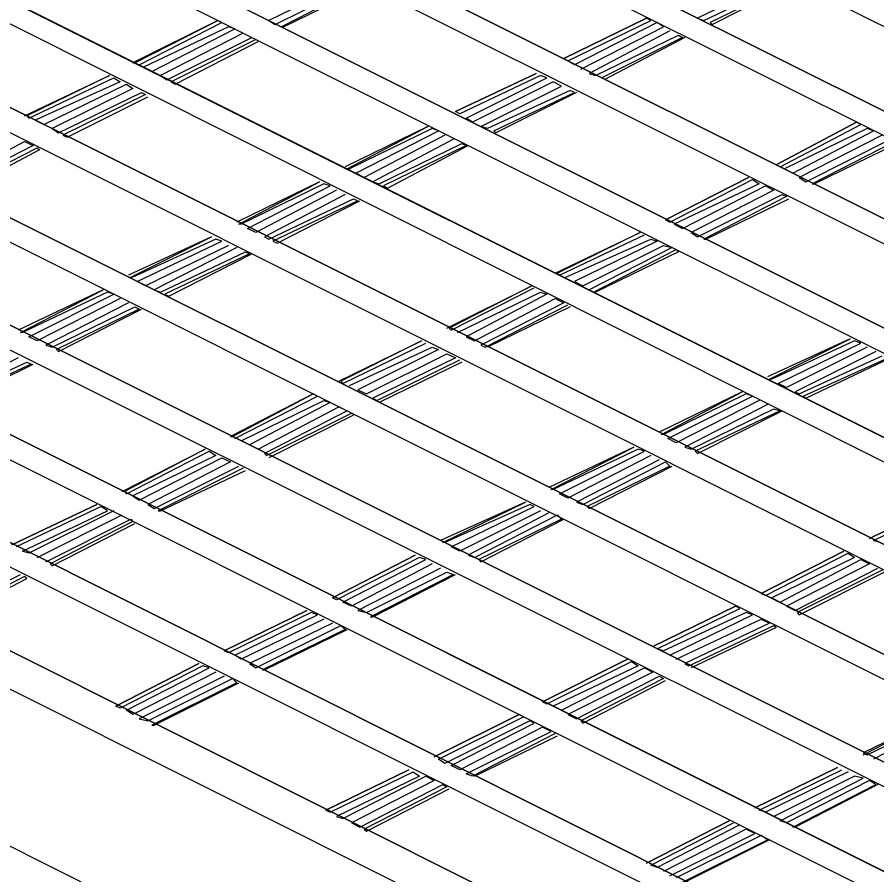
# Model space of a CAD drawing. Extents: x 636183 to 639890, y 299162 to 300538.
# Drawn here: x 636310.45 to 636324.62, y 299244.32 to 299258.45 of the extents above; entities that cross this region are included whole.
import ezdxf

# ---------------------------------------------------------------- set-up
doc = ezdxf.new("R2010")
doc.units = 0
doc.layers.add('Default', color=7, linetype='Continuous')

msp = doc.modelspace()

# ---------------------------------------------------------------- linework, layer by layer
at = {"layer": 'Default'}
for p, q in [((636311.869, 299264.728), (636350.833, 299245.245)), ((636349.469, 299244.546), (636310.47, 299264.028)), ((636310.47, 299264.028), (636349.469, 299244.546)), ((636349.049, 299244.336), (636310.085, 299263.818)), ((636308.686, 299263.154), (636347.65, 299243.671)), ((636347.65, 299243.671), (636308.686, 299263.154)), ((636308.266, 299262.944), (636347.266, 299243.462)), ((636345.867, 299242.762), (636306.902, 299262.244)), ((636306.902, 299262.244), (636345.867, 299242.762)), ((636345.447, 299242.552), (636306.482, 299262.034)), ((636305.118, 299261.335), (636344.083, 299241.853)), ((636344.083, 299241.853), (636305.118, 299261.335)), ((636304.698, 299261.16), (636343.663, 299241.643)), ((636342.299, 299240.978), (636303.334, 299260.46)), ((636303.334, 299260.46), (636342.299, 299240.978)), ((636341.879, 299240.768), (636302.915, 299260.251)), ((636301.515, 299259.551), (636340.515, 299240.069)), ((636340.515, 299240.069), (636301.515, 299259.551)), ((636301.131, 299259.341), (636340.095, 299239.859)), ((636315.961, 299259.061), (636314.597, 299258.397)), ((636323.026, 299259.096), (636321.662, 299258.432)), ((636321.767, 299258.397), (636323.166, 299259.061)), ((636314.702, 299258.327), (636316.101, 299259.026)), ((636316.171, 299258.991), (636314.807, 299258.292)), ((636314.842, 299258.292), (636316.206, 299258.956)), ((636323.236, 299259.026), (636321.872, 299258.362)), ((636321.907, 299258.327), (636323.271, 299259.026)), ((636338.696, 299239.194), (636299.732, 299258.677)), ((636299.732, 299258.677), (636338.696, 299239.194)), ((636338.311, 299238.984), (636299.312, 299258.467)), ((636313.757, 299258.397), (636312.358, 299257.697)), ((636312.393, 299257.697), (636313.757, 299258.397)), ((636312.463, 299257.662), (636313.827, 299258.362)), ((636313.827, 299258.362), (636313.757, 299258.397)), ((636314.597, 299258.397), (636314.702, 299258.327)), ((636319.459, 299257.767), (636320.823, 299258.432)), ((636320.823, 299258.432), (636319.459, 299257.767)), ((636319.529, 299257.732), (636320.893, 299258.397)), ((636320.998, 299258.362), (636319.634, 299257.662)), ((636320.893, 299258.397), (636320.823, 299258.432)), ((636321.103, 299258.292), (636320.998, 299258.362)), ((636321.662, 299258.432), (636321.767, 299258.397)), ((636321.872, 299258.362), (636321.907, 299258.327)), ((636313.932, 299258.292), (636312.533, 299257.627)), ((636312.673, 299257.557), (636314.037, 299258.257)), ((636314.037, 299258.257), (636313.932, 299258.292)), ((636314.807, 299258.292), (636314.842, 299258.292)), ((636319.739, 299257.592), (636321.103, 299258.292)), ((636321.208, 299258.222), (636319.879, 299257.522)), ((636314.177, 299258.187), (636312.813, 299257.487)), ((636312.918, 299257.417), (636314.317, 299258.117)), ((636314.387, 299258.082), (636312.988, 299257.382)), ((636314.317, 299258.117), (636314.387, 299258.082)), ((636319.983, 299257.487), (636321.348, 299258.152)), ((636321.418, 299258.117), (636320.088, 299257.452)), ((636321.452, 299258.117), (636320.123, 299257.417)), ((636321.348, 299258.152), (636321.418, 299258.117)), ((636313.058, 299257.347), (636314.422, 299258.047)), ((636297.948, 299257.767), (636336.912, 299238.285)), ((636336.912, 299238.285), (636297.948, 299257.767)), ((636312.358, 299257.697), (636312.393, 299257.697)), ((636312.533, 299257.627), (636312.463, 299257.662)), ((636319.634, 299257.662), (636319.529, 299257.732)), ((636297.528, 299257.557), (636336.493, 299238.075)), ((636319.004, 299257.522), (636317.675, 299256.893)), ((636317.675, 299256.893), (636319.004, 299257.522)), ((636319.879, 299257.522), (636319.983, 299257.487)), ((636310.575, 299256.823), (636311.974, 299257.487)), ((636311.974, 299257.487), (636310.61, 299256.823)), ((636310.645, 299256.788), (636312.044, 299257.452)), ((636312.149, 299257.382), (636310.75, 299256.753)), ((636312.044, 299257.452), (636312.149, 299257.382)), ((636312.813, 299257.487), (636312.918, 299257.417)), ((636312.988, 299257.382), (636313.058, 299257.347)), ((636319.074, 299257.487), (636317.745, 299256.858)), ((636317.85, 299256.788), (636319.179, 299257.452)), ((636319.284, 299257.382), (636317.955, 299256.718)), ((636319.179, 299257.452), (636319.074, 299257.487)), ((636319.424, 299257.313), (636319.284, 299257.382)), ((636310.889, 299256.683), (636312.253, 299257.347)), ((636312.358, 299257.277), (636311.029, 299256.613)), ((636311.134, 299256.543), (636312.498, 299257.208)), ((636312.253, 299257.347), (636312.358, 299257.277)), ((636312.498, 299257.208), (636312.568, 299257.173)), ((636318.095, 299256.648), (636319.424, 299257.313)), ((636319.564, 299257.243), (636318.2, 299256.613)), ((636318.305, 299256.578), (636319.634, 299257.208)), ((636319.669, 299257.208), (636318.339, 299256.543)), ((636319.634, 299257.208), (636319.564, 299257.243)), ((636312.568, 299257.173), (636311.204, 299256.508)), ((636311.274, 299256.473), (636312.603, 299257.138)), ((636335.129, 299237.376), (636296.164, 299256.893)), ((636296.164, 299256.893), (636335.129, 299237.376)), ((636310.61, 299256.823), (636310.645, 299256.788)), ((636317.745, 299256.858), (636317.675, 299256.893)), ((636317.955, 299256.718), (636317.85, 299256.788)), ((636334.709, 299237.201), (636295.744, 299256.683)), ((636310.75, 299256.753), (636310.889, 299256.683)), ((636317.22, 299256.648), (636315.856, 299255.983)), ((636315.891, 299255.948), (636317.22, 299256.648)), ((636318.2, 299256.613), (636318.095, 299256.648)), ((636322.957, 299256.018), (636324.286, 299256.718)), ((636324.286, 299256.718), (636322.957, 299256.018)), ((636323.026, 299255.983), (636324.356, 299256.683)), ((636324.356, 299256.683), (636324.286, 299256.718)), ((636311.029, 299256.613), (636311.134, 299256.543)), ((636311.204, 299256.508), (636311.274, 299256.473)), ((636317.29, 299256.613), (636315.926, 299255.948)), ((636316.031, 299255.878), (636317.395, 299256.578)), ((636317.5, 299256.508), (636316.171, 299255.808)), ((636317.395, 299256.578), (636317.29, 299256.613)), ((636318.339, 299256.543), (636318.305, 299256.578)), ((636324.461, 299256.613), (636323.096, 299255.948)), ((636323.236, 299255.878), (636324.565, 299256.578)), ((636324.705, 299256.508), (636323.341, 299255.808)), ((636324.565, 299256.578), (636324.461, 299256.613)), ((636309.245, 299255.704), (636310.575, 299256.403)), ((636310.575, 299256.403), (636310.714, 299256.333)), ((636317.64, 299256.438), (636316.311, 299255.739)), ((636316.416, 299255.704), (636317.78, 299256.368)), ((636317.78, 299256.368), (636317.85, 299256.333)), ((636323.446, 299255.739), (636324.845, 299256.438)), ((636324.915, 299256.403), (636323.551, 299255.704)), ((636323.586, 299255.704), (636324.95, 299256.368)), ((636310.714, 299256.333), (636309.35, 299255.634)), ((636309.42, 299255.599), (636310.784, 299256.298)), ((636310.819, 299256.263), (636309.49, 299255.564)), ((636310.784, 299256.298), (636310.819, 299256.263)), ((636317.85, 299256.333), (636316.486, 299255.669)), ((636316.556, 299255.634), (636317.885, 299256.333)), ((636294.38, 299255.983), (636333.345, 299236.501)), ((636333.345, 299236.501), (636294.38, 299255.983)), ((636315.926, 299255.948), (636315.891, 299255.948)), ((636323.096, 299255.948), (636323.026, 299255.983)), ((636316.171, 299255.808), (636316.031, 299255.878)), ((636322.502, 299255.808), (636321.138, 299255.109)), ((636321.138, 299255.109), (636322.502, 299255.808)), ((636323.341, 299255.808), (636323.446, 299255.739)), ((636293.751, 299255.669), (636332.715, 299236.186)), ((636315.436, 299255.739), (636314.072, 299255.074)), ((636314.107, 299255.039), (636315.436, 299255.739)), ((636315.506, 299255.704), (636314.142, 299255.039)), ((636314.247, 299254.969), (636315.611, 299255.669)), ((636315.611, 299255.669), (636315.506, 299255.704)), ((636316.311, 299255.739), (636316.416, 299255.704)), ((636316.486, 299255.669), (636316.556, 299255.634)), ((636321.208, 299255.074), (636322.572, 299255.774)), ((636322.677, 299255.704), (636321.278, 299255.039)), ((636321.418, 299254.969), (636322.782, 299255.669)), ((636322.572, 299255.774), (636322.677, 299255.704)), ((636322.782, 299255.669), (636322.922, 299255.599)), ((636323.551, 299255.704), (636323.586, 299255.704)), ((636315.716, 299255.599), (636314.387, 299254.899)), ((636315.856, 299255.529), (636314.527, 299254.829)), ((636322.922, 299255.599), (636321.557, 299254.899)), ((636321.662, 299254.829), (636323.061, 299255.529)), ((636323.061, 299255.529), (636323.131, 299255.494)), ((636314.597, 299254.794), (636315.996, 299255.459)), ((636316.066, 299255.424), (636314.667, 299254.759)), ((636314.737, 299254.724), (636316.101, 299255.424)), ((636315.996, 299255.459), (636316.066, 299255.424)), ((636323.131, 299255.494), (636321.767, 299254.794)), ((636321.802, 299254.794), (636323.166, 299255.459)), ((636321.138, 299255.109), (636321.208, 299255.074)), ((636314.142, 299255.039), (636314.107, 299255.039)), ((636314.387, 299254.899), (636314.247, 299254.969)), ((636321.278, 299255.039), (636321.418, 299254.969)), ((636313.653, 299254.829), (636312.288, 299254.2)), ((636312.323, 299254.165), (636313.653, 299254.829)), ((636314.527, 299254.829), (636314.597, 299254.794)), ((636319.319, 299254.234), (636320.718, 299254.899)), ((636320.718, 299254.899), (636319.354, 299254.234)), ((636319.389, 299254.2), (636320.788, 299254.864)), ((636321.557, 299254.899), (636321.662, 299254.829)), ((636313.723, 299254.794), (636312.358, 299254.165)), ((636312.428, 299254.095), (636313.827, 299254.759)), ((636313.932, 299254.689), (636312.568, 299254.025)), ((636313.827, 299254.759), (636313.723, 299254.794)), ((636314.667, 299254.759), (636314.737, 299254.724)), ((636319.494, 299254.165), (636320.893, 299254.794)), ((636320.998, 299254.759), (636319.634, 299254.095)), ((636319.774, 299254.025), (636321.103, 299254.689)), ((636320.893, 299254.794), (636320.998, 299254.759)), ((636321.103, 299254.689), (636321.243, 299254.654)), ((636321.767, 299254.794), (636321.802, 299254.794)), ((636314.072, 299254.654), (636312.708, 299253.955)), ((636312.813, 299253.92), (636314.212, 299254.584)), ((636314.282, 299254.549), (636312.883, 299253.885)), ((636312.953, 299253.85), (636314.317, 299254.549)), ((636314.212, 299254.584), (636314.282, 299254.549)), ((636321.243, 299254.654), (636319.879, 299253.955)), ((636319.949, 299253.92), (636321.313, 299254.619)), ((636321.348, 299254.584), (636319.983, 299253.92)), ((636321.313, 299254.619), (636321.348, 299254.584)), ((636319.354, 299254.234), (636319.389, 299254.2)), ((636312.358, 299254.165), (636312.323, 299254.165)), ((636312.568, 299254.025), (636312.428, 299254.095)), ((636319.634, 299254.095), (636319.774, 299254.025)), ((636311.869, 299253.955), (636310.47, 299253.29)), ((636310.505, 299253.255), (636311.869, 299253.955)), ((636312.708, 299253.955), (636312.813, 299253.92)), ((636317.535, 299253.325), (636318.934, 299254.025)), ((636318.934, 299254.025), (636317.57, 299253.325)), ((636317.605, 299253.29), (636318.969, 299253.99)), ((636319.879, 299253.955), (636319.949, 299253.92)), ((636311.939, 299253.92), (636310.54, 299253.255)), ((636310.645, 299253.185), (636312.044, 299253.885)), ((636312.149, 299253.815), (636310.784, 299253.115)), ((636312.044, 299253.885), (636311.939, 299253.92)), ((636312.883, 299253.885), (636312.953, 299253.85)), ((636317.71, 299253.255), (636319.074, 299253.92)), ((636319.179, 299253.885), (636317.85, 299253.185)), ((636317.99, 299253.115), (636319.319, 299253.815)), ((636319.074, 299253.92), (636319.179, 299253.885)), ((636319.319, 299253.815), (636319.459, 299253.745)), ((636312.288, 299253.745), (636310.924, 299253.045)), ((636311.029, 299253.01), (636312.393, 299253.675)), ((636312.393, 299253.675), (636312.463, 299253.64)), ((636319.459, 299253.745), (636318.095, 299253.045)), ((636318.165, 299253.01), (636319.529, 299253.71)), ((636319.564, 299253.675), (636318.2, 299253.01)), ((636312.463, 299253.64), (636311.099, 299252.975)), ((636311.134, 299252.94), (636312.498, 299253.64)), ((636310.54, 299253.255), (636310.505, 299253.255)), ((636317.57, 299253.325), (636317.605, 299253.29)), ((636310.784, 299253.115), (636310.645, 299253.185)), ((636315.751, 299252.451), (636317.115, 299253.115)), ((636317.115, 299253.115), (636315.786, 299252.451)), ((636317.85, 299253.185), (636317.99, 299253.115)), ((636324.181, 299253.15), (636322.817, 299252.521)), ((636322.852, 299252.486), (636324.181, 299253.15)), ((636324.251, 299253.115), (636322.887, 299252.486)), ((636324.356, 299253.08), (636324.251, 299253.115)), ((636293.751, 299253.08), (636332.715, 299233.598)), ((636310.924, 299253.045), (636311.029, 299253.01)), ((636311.099, 299252.975), (636311.134, 299252.94)), ((636315.821, 299252.416), (636317.185, 299253.08)), ((636315.926, 299252.381), (636317.29, 299253.01)), ((636317.395, 299252.975), (636316.066, 299252.311)), ((636317.29, 299253.01), (636317.395, 299252.975)), ((636318.095, 299253.045), (636318.165, 299253.01)), ((636322.992, 299252.416), (636324.356, 299253.08)), ((636324.461, 299253.01), (636323.131, 299252.346)), ((636310.47, 299252.835), (636309.141, 299252.171)), ((636316.206, 299252.241), (636317.535, 299252.905)), ((636317.675, 299252.835), (636316.311, 299252.171)), ((636317.535, 299252.905), (636317.675, 299252.835)), ((636324.6, 299252.94), (636323.271, 299252.276)), ((636323.341, 299252.241), (636324.705, 299252.87)), ((636324.81, 299252.835), (636323.411, 299252.206)), ((636323.446, 299252.171), (636324.845, 299252.835)), ((636309.245, 299252.136), (636310.61, 299252.765)), ((636310.68, 299252.731), (636309.315, 299252.101)), ((636309.35, 299252.066), (636310.714, 299252.731)), ((636310.61, 299252.765), (636310.68, 299252.731)), ((636316.381, 299252.136), (636317.745, 299252.801)), ((636317.78, 299252.765), (636316.416, 299252.101)), ((636315.786, 299252.451), (636315.821, 299252.416)), ((636322.887, 299252.486), (636322.852, 299252.486)), ((636323.131, 299252.346), (636322.992, 299252.416)), ((636316.066, 299252.311), (636316.206, 299252.241)), ((636322.397, 299252.276), (636321.033, 299251.611)), ((636321.068, 299251.576), (636322.397, 299252.276)), ((636323.271, 299252.276), (636323.341, 299252.241)), ((636315.332, 299252.241), (636313.967, 299251.541)), ((636314.002, 299251.541), (636315.332, 299252.241)), ((636314.037, 299251.506), (636315.401, 299252.206)), ((636314.142, 299251.471), (636315.506, 299252.136)), ((636315.401, 299252.206), (636315.332, 299252.241)), ((636315.506, 299252.136), (636315.611, 299252.101)), ((636316.311, 299252.171), (636316.381, 299252.136)), ((636322.467, 299252.241), (636321.103, 299251.576)), ((636321.173, 299251.506), (636322.572, 299252.206)), ((636322.677, 299252.136), (636321.313, 299251.436)), ((636322.572, 299252.206), (636322.467, 299252.241)), ((636323.411, 299252.206), (636323.446, 299252.171)), ((636315.611, 299252.101), (636314.282, 299251.401)), ((636314.422, 299251.331), (636315.751, 299252.031)), ((636315.751, 299252.031), (636315.891, 299251.961)), ((636322.817, 299252.066), (636321.452, 299251.366)), ((636321.557, 299251.331), (636322.922, 299251.996)), ((636322.922, 299251.996), (636323.026, 299251.961)), ((636315.891, 299251.961), (636314.527, 299251.261)), ((636314.562, 299251.226), (636315.961, 299251.926)), ((636315.996, 299251.891), (636314.597, 299251.191)), ((636323.026, 299251.961), (636321.627, 299251.296)), ((636321.662, 299251.261), (636323.061, 299251.961)), ((636313.967, 299251.541), (636314.002, 299251.541)), ((636321.103, 299251.576), (636321.068, 299251.576)), ((636314.282, 299251.401), (636314.422, 299251.331)), ((636321.313, 299251.436), (636321.173, 299251.506)), ((636312.184, 299250.632), (636313.548, 299251.331)), ((636313.548, 299251.331), (636312.219, 299250.632)), ((636312.253, 299250.597), (636313.618, 299251.296)), ((636313.618, 299251.296), (636313.723, 299251.226)), ((636314.527, 299251.261), (636314.562, 299251.226)), ((636320.613, 299251.366), (636319.214, 299250.702)), ((636319.249, 299250.667), (636320.613, 299251.366)), ((636320.683, 299251.331), (636319.284, 299250.667)), ((636319.389, 299250.597), (636320.788, 299251.296)), ((636320.788, 299251.296), (636320.683, 299251.331)), ((636321.452, 299251.366), (636321.557, 299251.331)), ((636321.627, 299251.296), (636321.662, 299251.261)), ((636313.723, 299251.226), (636312.358, 299250.562)), ((636312.463, 299250.492), (636313.827, 299251.191)), ((636313.967, 299251.122), (636312.603, 299250.422)), ((636313.827, 299251.191), (636313.967, 299251.122)), ((636320.893, 299251.226), (636319.529, 299250.527)), ((636321.033, 299251.157), (636319.669, 299250.457)), ((636319.774, 299250.422), (636321.138, 299251.122)), ((636321.138, 299251.122), (636321.208, 299251.052)), ((636312.708, 299250.352), (636314.107, 299251.052)), ((636314.177, 299251.017), (636312.778, 299250.317)), ((636312.813, 299250.317), (636314.212, 299250.982)), ((636321.208, 299251.052), (636319.844, 299250.387)), ((636319.879, 299250.352), (636321.243, 299251.052)), ((636312.219, 299250.632), (636312.253, 299250.597)), ((636312.358, 299250.562), (636312.463, 299250.492)), ((636319.284, 299250.667), (636319.249, 299250.667)), ((636319.529, 299250.527), (636319.389, 299250.597)), ((636311.764, 299250.422), (636310.365, 299249.757)), ((636310.365, 299249.757), (636311.764, 299250.422)), ((636312.603, 299250.422), (636312.708, 299250.352)), ((636318.829, 299250.457), (636317.43, 299249.827)), ((636317.465, 299249.792), (636318.829, 299250.457)), ((636318.899, 299250.422), (636317.5, 299249.792)), ((636318.969, 299250.387), (636318.899, 299250.422)), ((636319.669, 299250.457), (636319.774, 299250.422)), ((636324.495, 299249.862), (636325.86, 299250.527)), ((636325.86, 299250.527), (636324.495, 299249.862)), ((636324.565, 299249.827), (636325.93, 299250.492)), ((636311.834, 299250.387), (636310.435, 299249.722)), ((636310.54, 299249.652), (636311.939, 299250.317)), ((636312.044, 299250.317), (636310.645, 299249.618)), ((636311.939, 299250.317), (636311.834, 299250.387)), ((636312.778, 299250.317), (636312.813, 299250.317)), ((636317.605, 299249.722), (636318.969, 299250.387)), ((636319.074, 299250.317), (636317.745, 299249.652)), ((636319.214, 299250.282), (636317.885, 299249.583)), ((636319.844, 299250.387), (636319.879, 299250.352)), ((636310.784, 299249.548), (636312.184, 299250.247)), ((636310.924, 299249.478), (636312.323, 299250.177)), ((636312.358, 299250.142), (636310.994, 299249.443)), ((636312.323, 299250.177), (636312.358, 299250.142)), ((636317.99, 299249.548), (636319.354, 299250.247)), ((636319.424, 299250.177), (636318.06, 299249.513)), ((636318.095, 299249.478), (636319.459, 299250.177)), ((636319.354, 299250.247), (636319.424, 299250.177)), ((636311.029, 299249.408), (636312.393, 299250.107)), ((636317.5, 299249.792), (636317.465, 299249.792)), ((636317.745, 299249.652), (636317.605, 299249.722)), ((636324.67, 299249.792), (636324.565, 299249.827)), ((636310.645, 299249.618), (636310.54, 299249.652)), ((636317.01, 299249.583), (636315.646, 299248.883)), ((636315.646, 299248.883), (636317.01, 299249.583)), ((636317.885, 299249.583), (636317.99, 299249.548)), ((636324.076, 299249.652), (636322.712, 299248.953)), ((636322.712, 299248.953), (636324.076, 299249.652)), ((636322.782, 299248.918), (636324.146, 299249.618)), ((636324.146, 299249.618), (636324.251, 299249.548)), ((636310.994, 299249.443), (636311.029, 299249.408)), ((636317.08, 299249.548), (636315.716, 299248.848)), ((636315.821, 299248.813), (636317.185, 299249.513)), ((636317.29, 299249.443), (636315.961, 299248.743)), ((636317.185, 299249.513), (636317.08, 299249.548)), ((636318.06, 299249.513), (636318.095, 299249.478)), ((636324.251, 299249.548), (636322.887, 299248.883)), ((636323.026, 299248.813), (636324.356, 299249.513)), ((636324.495, 299249.443), (636323.131, 299248.743)), ((636324.356, 299249.513), (636324.495, 299249.443)), ((636317.43, 299249.373), (636316.066, 299248.673)), ((636316.206, 299248.638), (636317.535, 299249.303)), ((636317.535, 299249.303), (636317.64, 299249.268)), ((636323.271, 299248.673), (636324.635, 299249.373)), ((636324.705, 299249.338), (636323.306, 299248.638)), ((636323.341, 299248.603), (636324.74, 299249.303)), ((636309.141, 299248.568), (636310.505, 299249.268)), ((636310.575, 299249.233), (636309.21, 299248.533)), ((636309.245, 299248.498), (636310.61, 299249.198)), ((636310.61, 299249.198), (636310.575, 299249.233)), ((636317.64, 299249.268), (636316.276, 299248.568)), ((636316.311, 299248.568), (636317.675, 299249.268)), ((636315.716, 299248.848), (636315.646, 299248.883)), ((636322.712, 299248.953), (636322.782, 299248.918)), ((636322.887, 299248.883), (636323.026, 299248.813)), ((636315.961, 299248.743), (636315.821, 299248.813)), ((636320.928, 299248.079), (636322.292, 299248.743)), ((636322.292, 299248.743), (636320.928, 299248.079)), ((636320.998, 299248.044), (636322.362, 299248.708)), ((636322.362, 299248.708), (636322.292, 299248.743)), ((636323.131, 299248.743), (636323.271, 299248.673)), ((636315.227, 299248.673), (636313.863, 299248.009)), ((636313.863, 299248.009), (636315.227, 299248.673)), ((636315.296, 299248.638), (636313.932, 299247.974)), ((636314.037, 299247.939), (636315.401, 299248.603)), ((636315.401, 299248.603), (636315.296, 299248.638)), ((636316.066, 299248.673), (636316.206, 299248.638)), ((636316.276, 299248.568), (636316.311, 299248.568)), ((636322.467, 299248.638), (636321.103, 299248.009)), ((636321.208, 299247.939), (636322.572, 299248.603)), ((636322.572, 299248.603), (636322.467, 299248.638)), ((636323.306, 299248.638), (636323.341, 299248.603)), ((636315.506, 299248.533), (636314.142, 299247.869)), ((636315.646, 299248.463), (636314.282, 299247.799)), ((636314.387, 299247.729), (636315.786, 299248.428)), ((636315.786, 299248.428), (636315.856, 299248.358)), ((636321.313, 299247.869), (636322.712, 299248.533)), ((636322.852, 299248.463), (636321.452, 299247.799)), ((636321.522, 299247.764), (636322.922, 299248.428)), ((636322.712, 299248.533), (636322.852, 299248.463)), ((636322.922, 299248.428), (636322.957, 299248.393)), ((636315.856, 299248.358), (636314.492, 299247.694)), ((636314.527, 299247.694), (636315.891, 299248.358)), ((636322.957, 299248.393), (636321.557, 299247.729)), ((636313.932, 299247.974), (636313.863, 299248.009)), ((636321.103, 299248.009), (636320.998, 299248.044)), ((636314.142, 299247.869), (636314.037, 299247.939)), ((636320.508, 299247.869), (636319.109, 299247.169)), ((636319.109, 299247.169), (636320.508, 299247.869)), ((636313.443, 299247.799), (636312.079, 299247.099)), ((636312.079, 299247.099), (636313.443, 299247.799)), ((636313.513, 299247.764), (636312.149, 299247.064)), ((636312.253, 299247.029), (636313.618, 299247.729)), ((636313.618, 299247.729), (636313.513, 299247.764)), ((636314.282, 299247.799), (636314.387, 299247.729)), ((636319.179, 299247.134), (636320.578, 299247.834)), ((636320.683, 299247.764), (636319.284, 299247.099)), ((636319.424, 299247.029), (636320.788, 299247.729)), ((636320.578, 299247.834), (636320.683, 299247.764)), ((636320.788, 299247.729), (636320.928, 299247.659)), ((636321.452, 299247.799), (636321.522, 299247.764)), ((636313.723, 299247.659), (636312.358, 299246.959)), ((636313.863, 299247.589), (636312.463, 299246.889)), ((636314.492, 299247.694), (636314.527, 299247.694)), ((636320.928, 299247.659), (636319.529, 299246.959)), ((636319.669, 299246.889), (636321.033, 299247.589)), ((636321.033, 299247.589), (636321.103, 299247.554)), ((636312.603, 299246.854), (636314.002, 299247.554)), ((636314.072, 299247.484), (636312.673, 299246.784)), ((636312.708, 299246.784), (636314.107, 299247.484)), ((636314.002, 299247.554), (636314.072, 299247.484)), ((636321.103, 299247.554), (636319.739, 299246.854)), ((636319.774, 299246.819), (636321.138, 299247.519)), ((636319.109, 299247.169), (636319.179, 299247.134)), ((636312.149, 299247.064), (636312.079, 299247.099)), ((636312.358, 299246.959), (636312.253, 299247.029)), ((636319.284, 299247.099), (636319.424, 299247.029)), ((636312.463, 299246.889), (636312.603, 299246.854)), ((636317.325, 299246.26), (636318.724, 299246.959)), ((636318.724, 299246.959), (636317.325, 299246.26)), ((636317.395, 299246.225), (636318.794, 299246.924)), ((636318.794, 299246.924), (636318.724, 299246.959)), ((636319.529, 299246.959), (636319.669, 299246.889)), ((636325.755, 299246.994), (636324.391, 299246.33)), ((636324.391, 299246.295), (636325.755, 299246.994)), ((636324.461, 299246.295), (636325.825, 299246.959)), ((636325.93, 299246.924), (636324.565, 299246.225)), ((636312.673, 299246.784), (636312.708, 299246.784)), ((636318.899, 299246.854), (636317.5, 299246.155)), ((636317.605, 299246.12), (636318.969, 299246.819)), ((636319.109, 299246.749), (636317.745, 299246.05)), ((636318.969, 299246.819), (636318.899, 299246.854)), ((636319.249, 299246.679), (636319.109, 299246.749)), ((636319.739, 299246.854), (636319.774, 299246.819)), ((636317.85, 299245.98), (636319.249, 299246.679)), ((636319.319, 299246.645), (636317.955, 299245.945)), ((636317.99, 299245.945), (636319.354, 299246.609)), ((636324.391, 299246.33), (636324.461, 299246.295)), ((636317.5, 299246.155), (636317.395, 299246.225)), ((636316.906, 299246.05), (636315.541, 299245.385)), ((636315.541, 299245.385), (636316.906, 299246.05)), ((636317.745, 299246.05), (636317.605, 299246.12)), ((636323.971, 299246.085), (636322.607, 299245.42)), ((636322.607, 299245.42), (636323.971, 299246.085)), ((636322.677, 299245.385), (636324.041, 299246.05)), ((636315.611, 299245.35), (636316.975, 299246.015)), ((636317.08, 299245.945), (636315.716, 299245.28)), ((636315.821, 299245.245), (636317.185, 299245.945)), ((636317.325, 299245.875), (636315.961, 299245.175)), ((636316.975, 299246.015), (636317.08, 299245.945)), ((636317.185, 299245.945), (636317.325, 299245.875)), ((636317.955, 299245.945), (636317.85, 299245.98)), ((636324.146, 299246.015), (636322.782, 299245.35)), ((636324.251, 299245.945), (636322.922, 299245.28)), ((636323.026, 299245.21), (636324.391, 299245.91)), ((636324.495, 299245.875), (636323.131, 299245.175)), ((636324.391, 299245.91), (636324.251, 299245.945)), ((636324.6, 299245.805), (636324.495, 299245.875)), ((636316.101, 299245.105), (636317.465, 299245.805)), ((636317.535, 299245.77), (636316.171, 299245.071)), ((636316.206, 299245.036), (636317.57, 299245.735)), ((636317.465, 299245.805), (636317.535, 299245.77)), ((636323.236, 299245.105), (636324.6, 299245.805)), ((636324.635, 299245.805), (636323.271, 299245.105)), ((636315.541, 299245.385), (636315.611, 299245.35)), ((636322.782, 299245.35), (636322.677, 299245.385)), ((636315.716, 299245.28), (636315.821, 299245.245)), ((636315.961, 299245.175), (636316.101, 299245.105)), ((636322.187, 299245.21), (636320.823, 299244.511)), ((636320.823, 299244.511), (636322.187, 299245.21)), ((636320.893, 299244.476), (636322.257, 299245.175)), ((636323.131, 299245.175), (636323.026, 299245.21)), ((636316.171, 299245.071), (636316.206, 299245.036)), ((636322.362, 299245.14), (636320.998, 299244.441)), ((636322.467, 299245.071), (636321.103, 299244.371)), ((636322.607, 299245.001), (636322.467, 299245.071)), ((636323.271, 299245.105), (636323.236, 299245.105)), ((636321.208, 299244.301), (636322.607, 299245.001)), ((636322.712, 299244.966), (636321.313, 299244.266)), ((636321.418, 299244.196), (636322.817, 299244.896)), ((636322.852, 299244.896), (636321.452, 299244.196)), ((636322.817, 299244.896), (636322.712, 299244.966)), ((636320.998, 299244.441), (636320.893, 299244.476))]:
    msp.add_line(p, q, dxfattribs=at)

doc.saveas('drawing.dxf')
